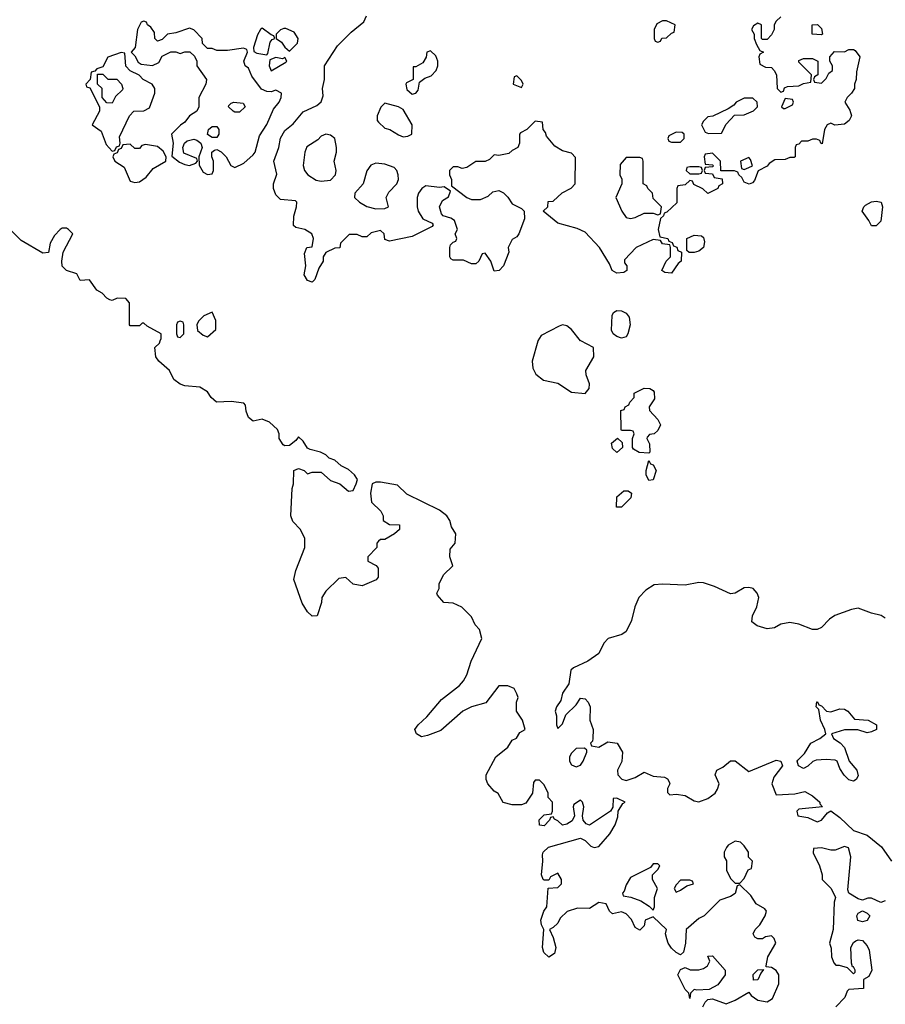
# Model space of a CAD drawing. Header units: inches. Extents: x 2380249 to 2585472, y 382747 to 546448.
# Tile 494 of 626: x 2541944 to 2545750, y 437080 to 441413. Entities that reach past the tile are written whole.
import ezdxf

# ---------------------------------------------------------------- set-up
doc = ezdxf.new("R2010")
doc.units = ezdxf.units.IN
doc.header["$MEASUREMENT"] = 0
doc.layers.add('C5443', color=7, linetype='Continuous')
doc.layers.add('C5444', color=7, linetype='Continuous')

msp = doc.modelspace()

# ---------------------------------------------------------------- linework, layer by layer
at = {"layer": 'C5443', "color": 4, "elevation": 36}
for points in [[(2544948, 437070), (2544958, 437090), (2544970, 437102), (2544990, 437104.7), (2545050, 437082), (2545090, 437098), (2545150, 437134), (2545159.6, 437119.6), (2545190, 437098), (2545230, 437092), (2545253.6, 437106.4), (2545282, 437170), (2545281.2, 437210), (2545270, 437228.7), (2545250, 437242), (2545226, 437246), (2545226, 437250), (2545234, 437290), (2545268.7, 437350), (2545262, 437370), (2545250, 437382), (2545222.8, 437377.2), (2545210, 437369), (2545190, 437368.7), (2545176.4, 437376.4), (2545168.7, 437390), (2545178, 437410), (2545198, 437430), (2545222, 437470), (2545228, 437490), (2545220.4, 437500.4), (2545182, 437522), (2545159.3, 437559.3), (2545110, 437606), (2545098, 437602), (2545090, 437568), (2545070, 437555.3), (2545022, 437538), (2544954, 437470), (2544930, 437458), (2544874, 437410), (2544871, 437350), (2544862, 437310), (2544850, 437298), (2544830, 437308), (2544810, 437328), (2544795.3, 437350), (2544789.1, 437369.1), (2544784, 437390), (2544788, 437410), (2544730, 437466), (2544694, 437450), (2544690, 437426), (2544670, 437406), (2544650, 437418), (2544633.6, 437453.6), (2544610, 437478), (2544590, 437488), (2544550, 437478), (2544538, 437490), (2544522, 437522), (2544490, 437528), (2544450, 437502), (2544396.9, 437503.1), (2544351, 437489), (2544321, 437459), (2544310, 437438), (2544290, 437418), (2544274, 437410), (2544290, 437374), (2544301, 437330), (2544295.3, 437304.7), (2544270, 437288), (2544249.1, 437309.1), (2544242, 437330), (2544248, 437410), (2544238, 437430), (2544235.3, 437450), (2544248.7, 437490), (2544262, 437510), (2544268, 437592), (2544310, 437594), (2544326, 437610), (2544326, 437630), (2544310, 437658), (2544278, 437642), (2544270, 437626), (2544250, 437626), (2544246, 437630), (2544238, 437650), (2544244, 437710), (2544242, 437738), (2544246, 437750), (2544268.4, 437771.6), (2544410, 437811), (2544430, 437801), (2544455.9, 437775.9), (2544470, 437770.7), (2544490, 437774.8), (2544539, 437830), (2544562, 437870), (2544574, 437906), (2544575.3, 437930), (2544596.4, 437963.6), (2544606, 437970), (2544570, 437988), (2544554, 437986), (2544552, 437948), (2544542, 437930), (2544450, 437869), (2544434, 437874), (2544422, 437890), (2544419, 437910), (2544424, 437950), (2544418, 437970), (2544410, 437978), (2544381, 437959), (2544378, 437950), (2544382.8, 437910), (2544372.5, 437887.5), (2544350, 437873.2), (2544330, 437868.7), (2544310, 437888), (2544295.3, 437895.3), (2544290, 437906), (2544278, 437902), (2544274, 437890), (2544250, 437866), (2544230, 437868), (2544228.4, 437891.6), (2544250, 437914), (2544282, 437918), (2544286, 437930), (2544286, 437970), (2544268, 437990), (2544268, 438010), (2544250, 438046), (2544230, 438066), (2544210, 438066), (2544203.6, 438056.4), (2544198, 438010), (2544170, 437966), (2544150, 437958), (2544110, 437958), (2544070, 437968), (2544048.4, 438008.4), (2544030, 438018), (2544002, 438050), (2543995.3, 438070), (2543995.3, 438090), (2544038, 438170), (2544090, 438212), (2544110, 438242), (2544128.4, 438251.6), (2544143.1, 438276.9), (2544166, 438290), (2544155.3, 438330), (2544129, 438370), (2544128, 438410), (2544135.3, 438430), (2544130, 438446), (2544118, 438470), (2544090, 438482), (2544050, 438482), (2543993, 438407), (2543930.7, 438389.3), (2543892, 438370), (2543795.3, 438284.7), (2543736.9, 438263.1), (2543710, 438258), (2543688.7, 438270), (2543682, 438290), (2543695.3, 438310), (2543734.5, 438345.5), (2543798.9, 438421.1), (2543877.2, 438482.8), (2543895.9, 438504.1), (2543909.3, 438530), (2543929.4, 438590.6), (2543975.3, 438690), (2543966, 438730), (2543946, 438750), (2543930, 438786), (2543888.4, 438828.4), (2543850, 438846), (2543808.4, 438848.4), (2543780.4, 438880.4), (2543778, 438890), (2543788, 438910), (2543788, 438930), (2543808, 438970), (2543848, 439010), (2543835.3, 439050), (2543836.4, 439083.6), (2543859, 439110), (2543862, 439150), (2543842, 439182), (2543835.3, 439210), (2543822, 439230), (2543790, 439255.3), (2543645.4, 439325.4), (2543604.7, 439364.7), (2543530, 439378), (2543510, 439378), (2543494, 439370), (2543486, 439330), (2543491, 439290), (2543532, 439250), (2543542, 439230), (2543542, 439210), (2543570, 439192), (2543614, 439190), (2543614, 439170), (2543592, 439150), (2543550, 439126), (2543530, 439126), (2543522, 439118), (2543514, 439110), (2543514, 439090), (2543474, 439050), (2543474, 439030), (2543511.6, 439011.6), (2543519.6, 438999.6), (2543519.6, 438960.4), (2543511.6, 438948.4), (2543450, 438922), (2543410, 438928.7), (2543378, 438958), (2543346.4, 438953.6), (2543290, 438898), (2543272, 438870), (2543271.2, 438848.9), (2543252, 438790), (2543230, 438788), (2543210, 438808), (2543186, 438846), (2543149.2, 438950), (2543158, 438990), (2543198, 439090), (2543198, 439130), (2543178, 439170), (2543144.7, 439204.7), (2543135.3, 439230), (2543142, 439350), (2543148, 439370), (2543148.7, 439430), (2543170, 439438), (2543194, 439430), (2543210, 439414), (2543230, 439422), (2543270, 439422), (2543310, 439384.7), (2543350.8, 439370.8), (2543390, 439338), (2543410, 439342), (2543424, 439370), (2543428.7, 439390), (2543415.3, 439410), (2543390, 439434), (2543358, 439450), (2543330, 439475.3), (2543304, 439484), (2543290, 439498), (2543266, 439510), (2543221.2, 439521.2), (2543210, 439528), (2543190, 439558), (2543170, 439578), (2543158, 439562), (2543130, 439539), (2543110, 439537.2), (2543102, 439542), (2543084, 439570), (2543085.2, 439590), (2543077.2, 439610), (2543042.7, 439642.7), (2543010, 439655.3), (2542970, 439646), (2542950, 439662), (2542939, 439690), (2542936.4, 439716.4), (2542930, 439726), (2542873.6, 439733.6), (2542809.6, 439729.6), (2542785.2, 439750), (2542770, 439775.3), (2542736.4, 439796.4), (2542670, 439802), (2542650, 439809.2), (2542622, 439830), (2542602, 439870), (2542555.3, 439910), (2542542, 439930), (2542538, 439970), (2542558, 439990), (2542562, 440000)], [(2544222.5, 440000), (2544221.6, 439998.4), (2544197.1, 439910), (2544199.9, 439879.9), (2544213.5, 439853.5), (2544247.4, 439827.4), (2544310, 439813.4), (2544370, 439774.6), (2544430, 439768.4), (2544447.3, 439790), (2544449.6, 439810), (2544434.3, 439850), (2544432.8, 439870), (2544467.8, 439930), (2544467, 439970), (2544410.8, 440000)], [(2545750, 438779.3), (2545731.2, 438791.2), (2545690, 438801.3), (2545630, 438824.2), (2545601.7, 438818.3), (2545528.4, 438791.6), (2545504.4, 438775.6), (2545470, 438739), (2545450, 438729), (2545430, 438729), (2545370, 438752.7), (2545330, 438760.9), (2545290, 438753.2), (2545263.5, 438736.5), (2545230, 438732.7), (2545186, 438746), (2545163.1, 438763.1), (2545166, 438790), (2545185.6, 438830), (2545194, 438870), (2545186.6, 438890), (2545169.5, 438909.5), (2545150, 438915.1), (2545130, 438912.3), (2545090, 438889.2), (2545070, 438886), (2544999.3, 438919.3), (2544950, 438934.3), (2544930, 438936.3), (2544870, 438924.5), (2544770.3, 438929.7), (2544733.7, 438926.3), (2544696.7, 438903.3), (2544666.7, 438870), (2544648.7, 438830), (2544634, 438770), (2544610, 438720.9), (2544591.9, 438708.1), (2544530.8, 438690), (2544513, 438670), (2544490, 438624), (2544442, 438590), (2544379.1, 438560.9), (2544366.8, 438550), (2544358.8, 438490), (2544330.7, 438450), (2544322.8, 438417.2), (2544304.7, 438390), (2544298, 438370), (2544304.7, 438350), (2544304.7, 438310), (2544310, 438294), (2544330, 438314), (2544345.2, 438354.8), (2544390, 438398.8), (2544410, 438426.8), (2544430, 438424), (2544444, 438410), (2544452.4, 438390), (2544450.8, 438330), (2544466, 438290), (2544464.7, 438250), (2544462, 438238), (2544454, 438230), (2544458, 438218), (2544490, 438212), (2544530, 438236), (2544571.3, 438230), (2544594.8, 438190), (2544591, 438149), (2544572, 438110), (2544574, 438090), (2544591.6, 438071.6), (2544610, 438064.7), (2544650, 438078), (2544690, 438102), (2544730, 438084.7), (2544779.6, 438079.6), (2544792.7, 438072.7), (2544799.6, 438059.6), (2544802, 438050), (2544792, 438030), (2544792.7, 438012.7), (2544802, 438002), (2544830, 438004.7), (2544870, 437998.8), (2544910, 437976), (2544930, 437971), (2544970, 437986), (2545002, 438010), (2545012.9, 438027.1), (2545019, 438050), (2545002, 438090), (2545008.7, 438110), (2545035.5, 438124.5), (2545070, 438152), (2545090, 438151.3), (2545150, 438104.7), (2545270, 438154), (2545290.8, 438150.8), (2545298, 438130), (2545259.8, 438080.2), (2545250.8, 438050), (2545270, 438002), (2545352.9, 438007.1), (2545396.9, 438016.9), (2545430, 437998), (2545462, 437970), (2545462, 437962), (2545474, 437950), (2545370, 437939), (2545361, 437930), (2545364.7, 437910), (2545410, 437902.8), (2545450, 437882.8), (2545470, 437891.3), (2545496.4, 437923.6), (2545510, 437931.3), (2545550, 437902.8), (2545610, 437844.7), (2545670, 437824), (2545732.9, 437772.9), (2545778, 437710)], [(2545750, 437535.3), (2545730, 437528.7), (2545690, 437548), (2545672.7, 437547.3), (2545650, 437538), (2545630, 437544), (2545589.3, 437569.3), (2545584.7, 437584.7), (2545599, 437730), (2545588.7, 437768.7), (2545570, 437775.3), (2545530, 437759), (2545510, 437759), (2545470, 437769), (2545434, 437766), (2545432.7, 437747.3), (2545461, 437690), (2545472, 437650), (2545472, 437630), (2545511.3, 437590), (2545531.2, 437551.1), (2545524.7, 437530), (2545521, 437410), (2545504.7, 437350), (2545512.7, 437327.3), (2545514, 437290), (2545523.6, 437263.6), (2545532.7, 437252.7), (2545547.3, 437252.7), (2545582, 437242), (2545610, 437214), (2545618, 437222), (2545618, 437230), (2545610, 437246), (2545606, 437246), (2545602, 437262), (2545599, 437330), (2545610, 437352), (2545620.2, 437359.8), (2545630, 437364.7), (2545650, 437361), (2545670, 437338), (2545678.5, 437318.5), (2545691.3, 437230), (2545676.9, 437203.1), (2545654, 437190), (2545654, 437150), (2545590, 437146), (2545582, 437138), (2545572, 437110), (2545532, 437070)]]:
    msp.add_lwpolyline(points, dxfattribs=at)
at = {"layer": 'C5443', "color": 4}
for points, elevation in [([(2544710, 439506), (2544668.4, 439508.4), (2544643.1, 439523.1), (2544638, 439530), (2544638, 439570), (2544646, 439590), (2544642, 439602), (2544630, 439606), (2544590, 439606), (2544588, 439610), (2544587.3, 439692.7), (2544602, 439698), (2544606, 439710), (2544622, 439718), (2544626, 439730), (2544646, 439750), (2544646, 439770), (2544690, 439791), (2544714, 439790), (2544730, 439782), (2544734.4, 439774.4), (2544734.8, 439745.2), (2544712, 439710), (2544712.7, 439692.7), (2544750, 439654), (2544762, 439630), (2544750, 439606), (2544734, 439590), (2544712.7, 439587.3), (2544703.6, 439576.4), (2544702, 439570), (2544712.7, 439547.3), (2544714, 439510)], 32), ([(2544570, 439508), (2544550, 439526), (2544546, 439550), (2544572, 439572), (2544592.7, 439552.7), (2544594, 439530)], 32), ([(2544710, 439386), (2544698, 439410), (2544698, 439430), (2544710, 439474), (2544718, 439458), (2544730, 439454), (2544742, 439430), (2544730, 439388)], 32), ([(2544590, 439268), (2544568.4, 439268.4), (2544570, 439314), (2544600.4, 439339.6), (2544619.6, 439339.6), (2544634, 439330), (2544631.6, 439308.4)], 32), ([(2545510, 438366.8), (2545550, 438380.5), (2545570, 438379.1), (2545586, 438370), (2545615.3, 438335.3), (2545674, 438330), (2545712, 438310), (2545711.3, 438290), (2545690, 438279), (2545670, 438275.3), (2545628.8, 438288.9), (2545570, 438288.7), (2545514, 438270), (2545522, 438250), (2545551, 438231), (2545570.9, 438210.9), (2545591.3, 438150), (2545624.7, 438110), (2545630, 438086), (2545622, 438070), (2545610, 438062), (2545590, 438068.7), (2545569.4, 438089.4), (2545550, 438118), (2545538, 438150), (2545530, 438155.3), (2545490, 438158), (2545446, 438154), (2545431, 438149), (2545410, 438128), (2545390, 438118), (2545368, 438130), (2545362, 438150), (2545364.7, 438155.3), (2545395.3, 438184.7), (2545422, 438230), (2545462, 438250), (2545488, 438270), (2545484, 438290), (2545465.2, 438330), (2545458, 438378), (2545446, 438390), (2545448.4, 438411.6), (2545452, 438412), (2545458, 438398), (2545470, 438394), (2545491, 438371)], 36), ([(2544427.3, 438207.3), (2544390, 438206), (2544370, 438186), (2544362, 438170), (2544362, 438150), (2544370, 438134), (2544390, 438124.7), (2544410, 438132), (2544422, 438150), (2544438, 438190), (2544438, 438198)], 36), ([(2545090, 437798), (2545059.6, 437780.4), (2545052, 437770), (2545042, 437750), (2545042, 437730), (2545051.2, 437711.1), (2545052, 437670), (2545070, 437634), (2545090, 437614), (2545110, 437614), (2545130, 437634), (2545147.3, 437672.7), (2545162, 437678), (2545166, 437710), (2545148, 437728), (2545148, 437750), (2545130, 437778), (2545113.6, 437793.6)], 36), ([(2544750, 437698), (2544730, 437698), (2544718, 437682), (2544630, 437638), (2544610, 437606), (2544602, 437578), (2544594, 437570), (2544598, 437558), (2544631.6, 437551.6), (2544675.3, 437535.3), (2544712, 437512), (2544730, 437494), (2544735.3, 437510), (2544735.3, 437550), (2544748, 437590), (2544726, 437630), (2544726, 437650), (2544750, 437674), (2544758, 437690)], 36), ([(2544890, 437626), (2544850, 437626), (2544830, 437606), (2544822, 437590), (2544830, 437574), (2544850, 437582), (2544878, 437602), (2544906, 437610), (2544902, 437622)], 36), ([(2545650, 437444), (2545629.4, 437449.4), (2545625.2, 437470), (2545630, 437482), (2545650, 437492), (2545670, 437482), (2545682, 437470), (2545670, 437449)], 36), ([(2544922, 437142), (2544910, 437146), (2544894, 437130), (2544890, 437106), (2544886, 437130), (2544870, 437146), (2544838, 437210), (2544850, 437234), (2544870, 437242), (2544892.7, 437232.7), (2544930, 437232), (2544950, 437238), (2544968, 437250), (2544978, 437270), (2544970, 437292), (2544990, 437294), (2545046, 437230), (2545046, 437210), (2545013.4, 437166.6), (2544974.8, 437145.2)], 36), ([(2545170, 437186), (2545168.4, 437211.6), (2545190, 437232), (2545214, 437234), (2545202, 437218), (2545190, 437188)], 36)]:
    msp.add_lwpolyline(points, close=True, dxfattribs=dict(at, elevation=elevation))
at = {"layer": 'C5444', "color": 4}
for points, elevation in [([(2542490, 441406), (2542478, 441402), (2542462, 441370), (2542451.3, 441290), (2542434, 441270), (2542450, 441254), (2542465.4, 441225.4), (2542478, 441218), (2542528.4, 441211.6), (2542555.3, 441224.7), (2542570, 441252), (2542608.4, 441271.6), (2542630, 441271.3), (2542650, 441264.7), (2542670, 441271.3), (2542691.3, 441271.3), (2542712.7, 441252.7), (2542722, 441230), (2542722, 441210), (2542764.7, 441150), (2542762, 441130), (2542731.3, 441070), (2542730.9, 441029.1), (2542722, 441010), (2542690.7, 440989.3), (2542670, 440962), (2542650.9, 440949.1), (2542612, 440910), (2542618, 440870), (2542612.7, 440812.7), (2542646.8, 440786.8), (2542670, 440776), (2542690, 440771.3), (2542718, 440782), (2542726, 440790), (2542722, 440802), (2542665.6, 440825.6), (2542661.2, 440850), (2542668.7, 440870), (2542680.7, 440879.3), (2542710, 440887.3), (2542722.5, 440882.5), (2542741, 440870), (2542746, 440850), (2542732, 440810), (2542732.7, 440772.7), (2542750, 440742), (2542770, 440732), (2542790, 440734), (2542795.3, 440750), (2542795.3, 440790), (2542788, 440810), (2542788, 440830), (2542800.4, 440839.6), (2542810, 440842), (2542830, 440832), (2542851.3, 440810), (2542871.6, 440771.6), (2542890, 440762), (2542930, 440782), (2542970, 440818), (2542979, 440830), (2542998, 440902), (2543030, 440951.3), (2543060.2, 441019.8), (2543084, 441050), (2543094, 441070), (2543095.3, 441090), (2543070, 441102.7), (2543050, 441096.2), (2543030, 441097), (2543007.3, 441107.3), (2542964.4, 441164.4), (2542950, 441199), (2542935.3, 441210), (2542928.7, 441230), (2542946, 441270), (2542942, 441282), (2542927.3, 441287.3), (2542858, 441278), (2542810, 441278), (2542790, 441286), (2542770, 441286), (2542748, 441308), (2542746, 441330), (2542710, 441368), (2542690, 441375.3), (2542630, 441355.3), (2542594, 441350), (2542570, 441326), (2542550, 441318), (2542538, 441330), (2542536.4, 441356.4), (2542520.4, 441380.4), (2542506, 441390), (2542502, 441402)], 36), ([(2544770, 441408), (2544745.4, 441394.6), (2544734, 441370), (2544734, 441330), (2544738, 441318), (2544750, 441314), (2544762, 441318), (2544768, 441332), (2544787.3, 441332.7), (2544810, 441354), (2544822, 441358), (2544826, 441390), (2544787.3, 441407.3)], 32), ([(2543010, 441375.3), (2543002, 441370), (2542990, 441346), (2542972, 441290), (2542972.7, 441272.7), (2542986, 441266), (2543030, 441258), (2543035.1, 441264.9), (2543045.2, 441314.8), (2543054.6, 441325.4), (2543066, 441330), (2543062, 441342), (2543050, 441346)], 36), ([(2543114.6, 441374.6), (2543105.4, 441374.6), (2543090, 441368), (2543072, 441350), (2543072, 441330), (2543094.8, 441314.8), (2543110, 441292), (2543130, 441274), (2543166, 441310), (2543168, 441330), (2543150, 441358)], 36), ([(2545470, 441346), (2545429, 441349), (2545428.8, 441391.1), (2545451.6, 441391.6), (2545470, 441374), (2545474, 441350)], 32), ([(2543750, 441275.3), (2543734, 441270), (2543731.6, 441248.4), (2543716.9, 441223.1), (2543686, 441206), (2543674, 441206), (2543674, 441150), (2543644.7, 441135.3), (2543642, 441130), (2543646.4, 441106.4), (2543670, 441086), (2543686, 441090), (2543696.4, 441103.6), (2543702, 441138), (2543724.7, 441155.3), (2543753.6, 441166.4), (2543775.3, 441190), (2543782, 441210), (2543782, 441230), (2543773.6, 441253.6)], 32), ([(2542390, 441268), (2542331.6, 441248.4), (2542310, 441206), (2542283.6, 441196.4), (2542274, 441186), (2542258, 441182), (2542254, 441150), (2542234, 441130), (2542238, 441118), (2542252.7, 441112.7), (2542294, 441030), (2542294, 441010), (2542262, 440950), (2542302, 440922), (2542323.5, 440863.5), (2542350, 440834), (2542362, 440838), (2542370, 440854), (2542382, 440858), (2542386, 440870), (2542383.1, 440896.9), (2542426, 440990), (2542446, 441010), (2542490, 441012), (2542514.6, 441025.4), (2542538, 441090), (2542538, 441110), (2542526, 441130), (2542486, 441150), (2542468.4, 441168.4), (2542430, 441188), (2542410, 441208), (2542406, 441266)], 36), ([(2543110, 441246), (2543098.8, 441241.2), (2543070, 441246), (2543043, 441237), (2543041.3, 441210), (2543050, 441188.4), (2543114, 441226), (2543118, 441230)], 36), ([(2542350, 441046), (2542327.3, 441047.3), (2542306, 441070), (2542306, 441110), (2542286, 441130), (2542286, 441174), (2542310, 441174), (2542331.3, 441151.3), (2542370.8, 441150.8), (2542391.3, 441130), (2542398, 441110), (2542396, 441104), (2542365.4, 441074.6)], 36), ([(2544130, 441166), (2544118, 441162), (2544114, 441130), (2544150, 441114), (2544158, 441130), (2544150, 441146)], 32), ([(2545130, 441068), (2545094, 441050), (2545083.6, 441036.4), (2545059.6, 441020.4), (2544991.6, 440988.4), (2544970, 440986), (2544950, 440966), (2544942, 440950), (2544958, 440918), (2544972.7, 440912.7), (2545030, 440914), (2545050, 440954), (2545087.3, 440992.7), (2545130, 440994), (2545170, 441012), (2545188, 441030), (2545186, 441050), (2545167.3, 441067.3)], 32), ([(2545310, 441066), (2545294, 441030), (2545302, 441022), (2545310, 441022), (2545342, 441038), (2545346, 441050), (2545342, 441062)], 32), ([(2542890, 441006), (2542882, 441010), (2542862, 441030), (2542864, 441036), (2542874, 441046), (2542886, 441050), (2542926.4, 441046.4), (2542934.8, 441030), (2542910, 441006.6)], 36), ([(2543550, 441046), (2543531.3, 441028.7), (2543516, 440990), (2543516, 440970), (2543521.4, 440961.4), (2543550, 440936), (2543572, 440930), (2543610, 440906), (2543630, 440898), (2543650, 440901), (2543668, 440910), (2543669, 440950), (2543630, 441018), (2543610, 441029)], 32), ([(2542790, 440894), (2542770, 440908), (2542774, 440930), (2542790, 440942.8), (2542810, 440942.8), (2542819.1, 440930), (2542819.1, 440910), (2542810, 440894)], 36), ([(2543290, 440909.2), (2543270, 440901.2), (2543255.3, 440884.7), (2543206.5, 440853.5), (2543197.6, 440830), (2543190.7, 440770.7), (2543196, 440750), (2543210.6, 440730.6), (2543247.3, 440707.3), (2543270, 440702.8), (2543310, 440707.3), (2543332.7, 440730), (2543336, 440750), (2543326, 440790), (2543337.2, 440830), (2543337.2, 440850), (2543329, 440890), (2543310, 440905.2)], 32), ([(2544830, 440918), (2544798, 440902), (2544794, 440890), (2544798, 440878), (2544810, 440874), (2544850, 440874), (2544866, 440890), (2544866, 440910), (2544856.4, 440916.4)], 32), ([(2542430, 440866), (2542398, 440862), (2542390, 440846), (2542378, 440842), (2542372.7, 440827.3), (2542358, 440822), (2542354, 440810), (2542362, 440790), (2542403.6, 440763.6), (2542430, 440702), (2542450, 440696), (2542470, 440698.8), (2542499.6, 440720.4), (2542530, 440758), (2542586, 440790), (2542588, 440810), (2542574.6, 440834.6), (2542550, 440855.3), (2542496.9, 440863.1), (2542481, 440859), (2542470, 440846), (2542450, 440846)], 36), ([(2544670, 440806), (2544610, 440806), (2544583.6, 440776.4), (2544582, 440730), (2544591.6, 440711.6), (2544592, 440690), (2544564.7, 440630), (2544592, 440570), (2544610, 440542), (2544630, 440538), (2544650, 440542), (2544690, 440562), (2544730, 440562), (2544750, 440554), (2544762, 440558), (2544766, 440590), (2544730, 440626), (2544726, 440650), (2544706, 440670), (2544702, 440682), (2544686, 440690), (2544686, 440790), (2544682, 440802)], 32), ([(2545150, 440806), (2545114, 440790), (2545118, 440758), (2545130, 440754), (2545150, 440762), (2545166, 440770), (2545158, 440798)], 32), ([(2543510, 440781.2), (2543487.3, 440772.7), (2543470, 440748), (2543454.8, 440690), (2543418, 440650), (2543416, 440630), (2543438, 440610), (2543470, 440590.8), (2543510, 440581), (2543550, 440582), (2543566, 440590), (2543555.3, 440630), (2543566.3, 440653.7), (2543602, 440690), (2543609, 440710), (2543608.7, 440730), (2543602, 440750), (2543590, 440762), (2543550, 440777.2)], 32), ([(2544930, 440766), (2544890, 440766), (2544878, 440762), (2544874, 440750), (2544890, 440734), (2544930, 440734), (2544942, 440738), (2544946, 440750), (2544942, 440762)], 32), ([(2545690, 440506), (2545678, 440530), (2545648, 440570), (2545655.3, 440590), (2545662.7, 440597.3), (2545690, 440611), (2545710, 440614.8), (2545731.3, 440610), (2545738, 440590), (2545730, 440526), (2545710, 440506)], 32), ([(2544888, 440388), (2544878, 440398), (2544878, 440450), (2544910, 440464.7), (2544942, 440462), (2544950, 440454), (2544955.3, 440435.3), (2544951.3, 440410), (2544930, 440394), (2544910, 440388.7)], 32), ([(2542790, 440126), (2542754, 440110), (2542730, 440086), (2542722, 440070), (2542725.4, 440045.4), (2542750, 440024.7), (2542770, 440018), (2542806, 440050), (2542806, 440090)], 36), ([(2544590, 440012.3), (2544570, 440019.3), (2544554, 440030), (2544546.3, 440046.3), (2544549.1, 440110.9), (2544555.3, 440124.7), (2544570, 440134), (2544590, 440132), (2544610, 440121), (2544624, 440104), (2544627.7, 440070), (2544618, 440030), (2544610, 440017.2)], 32), ([(2542650, 440086), (2542638, 440082), (2542634, 440070), (2542634, 440030), (2542638, 440018), (2542650, 440014), (2542666, 440030), (2542666, 440070), (2542662, 440082)], 36)]:
    msp.add_lwpolyline(points, close=True, dxfattribs=dict(at, elevation=elevation))
for points, elevation in [([(2545290, 441426), (2545270, 441406), (2545262, 441390), (2545262, 441370), (2545250, 441346), (2545230, 441326), (2545210, 441326), (2545206, 441330), (2545206, 441390), (2545190, 441398), (2545170, 441386), (2545162, 441370), (2545174, 441350), (2545174, 441330), (2545183.6, 441303.6), (2545198, 441278), (2545214, 441270), (2545198, 441262), (2545194, 441250), (2545198, 441218), (2545223.6, 441203.6), (2545250, 441202), (2545262, 441190), (2545272, 441170), (2545274, 441110), (2545290, 441094), (2545302, 441098), (2545307.3, 441112.7), (2545320.4, 441119.6), (2545370, 441122), (2545390, 441132), (2545422, 441138), (2545426, 441170), (2545370, 441226), (2545370, 441234), (2545390, 441242), (2545430, 441242), (2545454, 441230), (2545454, 441170), (2545438, 441162), (2545434, 441150), (2545438, 441138), (2545470, 441134), (2545490, 441154), (2545502, 441178), (2545518, 441190), (2545518, 441210), (2545506, 441230), (2545506, 441250), (2545527.3, 441272.7), (2545570, 441272), (2545590, 441282), (2545610, 441282), (2545616.9, 441276.9), (2545638, 441250), (2545623.6, 441183.6), (2545622, 441150), (2545614, 441130), (2545614, 441110), (2545602, 441090), (2545582, 441070), (2545572, 441050), (2545594.4, 441014.4), (2545601, 440990), (2545590.7, 440969.3), (2545570, 440953.2), (2545528.7, 440948.7), (2545510, 440958), (2545494, 440950), (2545482, 440930), (2545472.7, 440867.3), (2545466, 440870), (2545462, 440882), (2545447.3, 440887.3), (2545430, 440888), (2545410, 440878), (2545382, 440878), (2545370, 440866), (2545358, 440862), (2545354, 440850), (2545354, 440810), (2545350, 440806), (2545330, 440806), (2545310, 440798), (2545263.6, 440796.4), (2545239.6, 440780.4), (2545230, 440768), (2545191.6, 440748.4), (2545175.3, 440704.7), (2545165.4, 440694.6), (2545151.2, 440688.9), (2545130, 440698), (2545119, 440719), (2545106, 440730), (2545102, 440742), (2545087.3, 440747.3), (2545027.3, 440747.3), (2545026, 440790), (2544990, 440826), (2544958, 440822), (2544954, 440810), (2544958, 440778), (2544990, 440774), (2544994, 440770), (2544990, 440766), (2544958, 440762), (2544954, 440750), (2544958, 440738), (2544990, 440734), (2544998, 440718), (2545032.7, 440712.7), (2545034, 440690), (2545018, 440682), (2545014, 440670), (2544970, 440648), (2544948.4, 440668.4), (2544908.4, 440688.4), (2544902, 440702), (2544890, 440706), (2544870, 440686), (2544838, 440682), (2544834, 440670), (2544832.7, 440607.3), (2544790, 440566), (2544778, 440562), (2544774, 440550), (2544762, 440538), (2544752, 440490), (2544758, 440458), (2544794, 440450), (2544798, 440438), (2544812.7, 440432.7), (2544818, 440418), (2544832.7, 440412.7), (2544838, 440398), (2544854, 440390), (2544852, 440350), (2544839.6, 440340.4), (2544810, 440298), (2544780.4, 440300.4), (2544768, 440310), (2544786, 440350), (2544806, 440370), (2544806, 440410), (2544802, 440422), (2544770, 440426), (2544762, 440442), (2544730, 440446), (2544654, 440410), (2544603.6, 440356.4), (2544603.6, 440343.6), (2544614, 440330), (2544614, 440310), (2544599.6, 440300.4), (2544570, 440298), (2544549.1, 440309.1), (2544538, 440338), (2544494, 440410), (2544430, 440478), (2544394.6, 440494.6), (2544310, 440518), (2544246, 440570), (2544266, 440590), (2544267.3, 440612.7), (2544290, 440614), (2544328.8, 440651.1), (2544368.4, 440671.6), (2544386, 440690), (2544387.3, 440807.3), (2544370, 440826), (2544330, 440835.3), (2544296.4, 440856.4), (2544260.4, 440900.4), (2544256.4, 440916.4), (2544246, 440930), (2544242, 440962), (2544210, 440966), (2544174, 440930), (2544145.4, 440914.6), (2544142, 440910), (2544142, 440870), (2544134, 440850), (2544110, 440838), (2544095.3, 440824.7), (2544050, 440815.3), (2544030, 440818), (2544010, 440798), (2543991.2, 440788.9), (2543950, 440788.7), (2543910, 440762), (2543890, 440758), (2543870, 440766), (2543850, 440766), (2543834, 440750), (2543834, 440730), (2543842, 440710), (2543842, 440682), (2543910, 440631), (2543930, 440622), (2543970, 440622), (2544003.1, 440636.9), (2544024, 440656), (2544050, 440662), (2544070.9, 440650.9), (2544090, 440632), (2544110, 440602), (2544150, 440582), (2544162, 440570), (2544163.6, 440536.4), (2544138, 440470), (2544130, 440458), (2544110, 440446), (2544092, 440410), (2544094, 440390), (2544071.3, 440330), (2544052, 440310), (2544030, 440306), (2544015.3, 440350), (2543990, 440386), (2543978, 440382), (2543962, 440350), (2543950, 440338), (2543930, 440338), (2543894.6, 440354.6), (2543850, 440355.3), (2543840.2, 440360.2), (2543835.3, 440370), (2543835.3, 440410), (2543838, 440422), (2543850, 440434), (2543862, 440438), (2543866, 440450), (2543858, 440470), (2543868.7, 440490), (2543855.3, 440530), (2543840.2, 440540.2), (2543806, 440550), (2543798, 440558), (2543789.2, 440590), (2543803.1, 440616.9), (2543830, 440634), (2543838, 440658), (2543810, 440678), (2543790, 440675.3), (2543730, 440682), (2543712, 440670), (2543698, 440650), (2543691.3, 440630), (2543691.3, 440590), (2543696, 440570), (2543716.9, 440536.9), (2543758, 440518), (2543762, 440510), (2543756.9, 440503.1), (2543670, 440459), (2543570, 440438), (2543550, 440446), (2543546, 440470), (2543530, 440486), (2543490, 440475.3), (2543470, 440458), (2543450, 440458), (2543427.3, 440467.3), (2543392.7, 440467.3), (2543354, 440430), (2543350.9, 440409.1), (2543330, 440408), (2543290, 440388), (2543278, 440370), (2543278, 440350), (2543259.8, 440320.2), (2543242, 440270), (2543230, 440258), (2543210, 440266), (2543195.3, 440290), (2543202, 440330), (2543196.4, 440383.6), (2543206, 440410), (2543230, 440414), (2543235.3, 440450), (2543228, 440470), (2543198, 440490), (2543158, 440498), (2543148, 440508), (2543149, 440549), (2543161.2, 440590), (2543162, 440610), (2543156.5, 440616.5), (2543090, 440621.2), (2543070, 440642), (2543059.5, 440670), (2543059.5, 440690), (2543073.8, 440733.8), (2543060.7, 440790), (2543083.6, 440850), (2543090, 440891.3), (2543110, 440926), (2543145.8, 440954.2), (2543190, 441007.3), (2543250, 441036), (2543270, 441052), (2543278, 441078), (2543275.3, 441110), (2543284, 441150), (2543284, 441210), (2543341.5, 441298.5), (2543401.2, 441358.8), (2543456.6, 441403.4), (2543469, 441430)], 32), ([(2542562, 440000), (2542566, 440010), (2542566, 440030), (2542504, 440064), (2542490, 440078), (2542482, 440078), (2542470, 440066), (2542430, 440066), (2542426, 440070), (2542427.3, 440167.3), (2542410, 440186), (2542372.7, 440187.3), (2542350, 440178), (2542340.4, 440180.4), (2542327.3, 440187.3), (2542306, 440210), (2542283.1, 440223.1), (2542250, 440268), (2542210, 440266), (2542194.6, 440294.6), (2542148.9, 440308.9), (2542130, 440328), (2542128.7, 440350), (2542135.3, 440390), (2542178, 440470), (2542158, 440490), (2542150, 440495.3), (2542130, 440495.3), (2542122, 440490), (2542096.9, 440463.1), (2542078, 440430), (2542070.8, 440389.2), (2542045.6, 440385.6), (2541950, 440442), (2541906, 440486)], 36), ([(2544410.8, 440000), (2544410, 440000.4), (2544370, 440049.7), (2544350, 440065.4), (2544330, 440069.7), (2544315.4, 440064.6), (2544236.8, 440023.2), (2544222.5, 440000)], 36)]:
    msp.add_lwpolyline(points, dxfattribs=dict(at, elevation=elevation))

doc.saveas('drawing.dxf')
